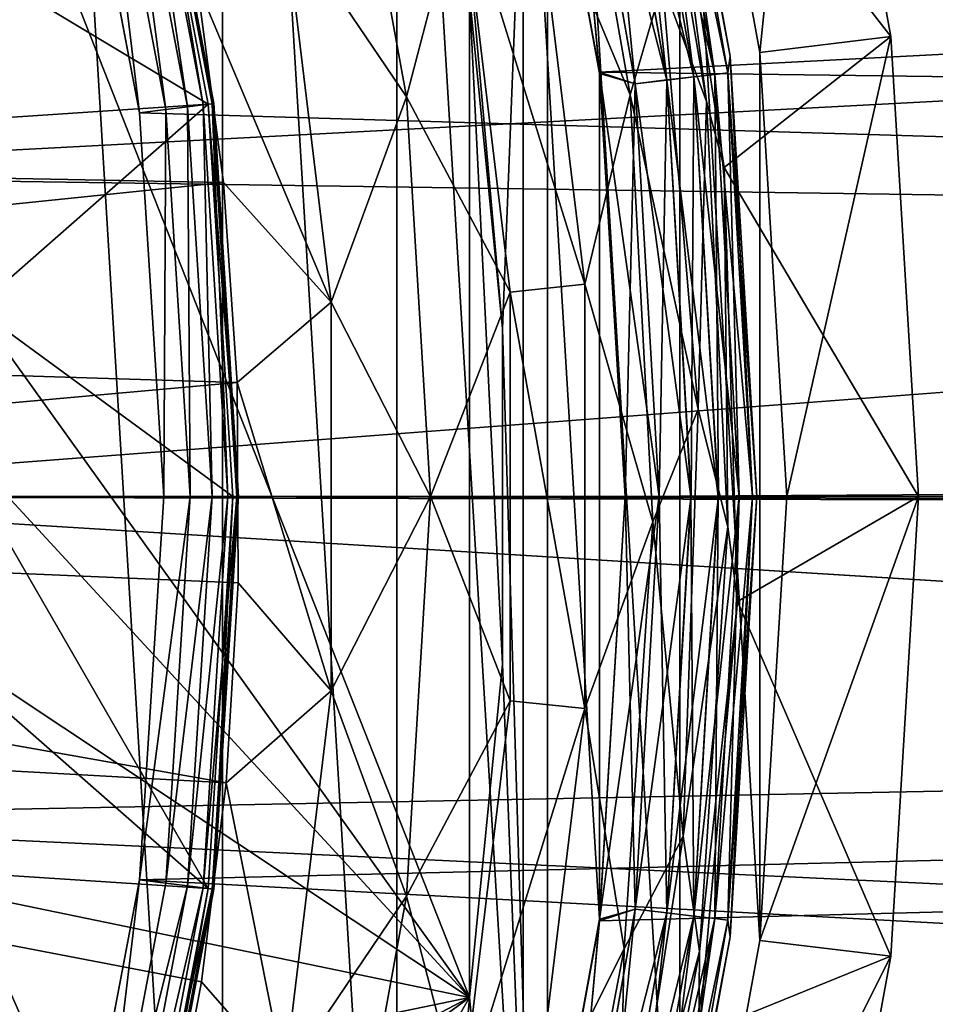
# Model space of a CAD drawing. Header units: millimetres. Extents: x -100 to 100, y -64 to 136.
# Tile 508 of 530: x 11.05 to 14.53, y 66.07 to 69.81. Entities that reach past the tile are written whole.
import ezdxf

# ---------------------------------------------------------------- set-up
doc = ezdxf.new("R2010")
doc.units = ezdxf.units.MM
doc.header["$LTSCALE"] = 159.143519
for name, color, linetype in [('22', 7, 'CONTINUOUS'), ('230', 7, 'CONTINUOUS'), ('255', 7, 'CONTINUOUS'), ('271', 7, 'CONTINUOUS'), ('275', 7, 'CONTINUOUS'), ('280', 7, 'CONTINUOUS'), ('37', 7, 'CONTINUOUS'), ('372', 7, 'CONTINUOUS'), ('373', 7, 'CONTINUOUS'), ('374', 7, 'CONTINUOUS'), ('375', 7, 'CONTINUOUS'), ('377', 7, 'CONTINUOUS'), ('378', 7, 'CONTINUOUS'), ('379', 7, 'CONTINUOUS'), ('381', 7, 'CONTINUOUS'), ('382', 7, 'CONTINUOUS'), ('383', 7, 'CONTINUOUS'), ('384', 7, 'CONTINUOUS'), ('385', 7, 'CONTINUOUS'), ('386', 7, 'CONTINUOUS'), ('397', 7, 'CONTINUOUS'), ('407', 7, 'CONTINUOUS'), ('412', 7, 'CONTINUOUS'), ('416', 7, 'CONTINUOUS'), ('437', 7, 'CONTINUOUS')]:
    doc.layers.add(name, color=color, linetype=linetype)

msp = doc.modelspace()

# ---------------------------------------------------------------- linework, layer by layer
at = {"layer": '22', "color": 7, "linetype": 'CONTINUOUS', "true_color": 0x8c979c}
for points in [[(13.0889, 71.1207, -16.1953), (13.3693, 69.523, -16.1953), (13.0019, 70.4013, -16.4886), (13.0889, 71.1207, -16.1953)], [(13.3693, 69.523, -16.1953), (13.0889, 71.1207, -16.1953), (13.4914, 69.9442, -15.8635), (13.3693, 69.523, -16.1953)], [(13.6589, 69.4975, -15.5048), (13.4914, 69.9442, -15.8635), (13.3891, 71.0889, -15.5048), (13.6589, 69.4975, -15.5048)], [(13.6589, 69.4975, -15.5048), (13.3891, 71.0889, -15.5048), (13.4784, 70.8759, -15.1345), (13.6589, 69.4975, -15.5048)], [(12.2479, 71.0087, -16.9201), (12.5206, 69.5153, -16.9201), (12.0586, 70.1994, -17.043), (12.2479, 71.0087, -16.9201)], [(12.2479, 71.0087, -16.9201), (12.7289, 70.3125, -16.7331), (12.5206, 69.5153, -16.9201), (12.2479, 71.0087, -16.9201)], [(13.7252, 69.2477, -15.1345), (13.6589, 69.4975, -15.5048), (13.4784, 70.8759, -15.1345), (13.7252, 69.2477, -15.1345)], [(13.0019, 70.4013, -16.4886), (13.1973, 68.8044, -16.4886), (12.7289, 70.3125, -16.7331), (13.0019, 70.4013, -16.4886)], [(13.0019, 70.4013, -16.4886), (13.3693, 69.523, -16.1953), (13.1973, 68.8044, -16.4886), (13.0019, 70.4013, -16.4886)], [(12.7289, 70.3125, -16.7331), (12.914, 68.7745, -16.7331), (12.5206, 69.5153, -16.9201), (12.7289, 70.3125, -16.7331)], [(12.7289, 70.3125, -16.7331), (13.1973, 68.8044, -16.4886), (12.914, 68.7745, -16.7331), (12.7289, 70.3125, -16.7331)], [(12.0586, 70.1994, -17.043), (12.2354, 68.7364, -17.043), (11.7268, 69.9436, -17.0976), (12.0586, 70.1994, -17.043)], [(12.0586, 70.1994, -17.043), (12.5206, 69.5153, -16.9201), (12.2354, 68.7364, -17.043), (12.0586, 70.1994, -17.043)], [(11.7268, 69.9436, -17.0976), (12.2354, 68.7364, -17.043), (11.827, 69.1904, -17.0976), (11.7268, 69.9436, -17.0976)], [(13.6268, 68.3306, -15.8635), (13.3693, 69.523, -16.1953), (13.4914, 69.9442, -15.8635), (13.6268, 68.3306, -15.8635)], [(13.6268, 68.3306, -15.8635), (13.4914, 69.9442, -15.8635), (13.6589, 69.4975, -15.5048), (13.6268, 68.3306, -15.8635)], [(12.5206, 69.5153, -16.9201), (12.612, 67.9998, -16.9201), (12.2354, 68.7364, -17.043), (12.5206, 69.5153, -16.9201)], [(12.5206, 69.5153, -16.9201), (12.914, 68.7745, -16.7331), (12.612, 67.9998, -16.9201), (12.5206, 69.5153, -16.9201)], [(13.3693, 69.523, -16.1953), (13.4554, 67.9032, -16.1953), (13.1973, 68.8044, -16.4886), (13.3693, 69.523, -16.1953)], [(13.4554, 67.9032, -16.1953), (13.3693, 69.523, -16.1953), (13.6268, 68.3306, -15.8635), (13.4554, 67.9032, -16.1953)], [(13.7403, 67.8854, -15.5048), (13.6268, 68.3306, -15.8635), (13.6589, 69.4975, -15.5048), (13.7403, 67.8854, -15.5048)], [(13.7403, 67.8854, -15.5048), (13.6589, 69.4975, -15.5048), (13.7252, 69.2477, -15.1345), (13.7403, 67.8854, -15.5048)], [(13.776, 67.6017, -15.1345), (13.7403, 67.8854, -15.5048), (13.7252, 69.2477, -15.1345), (13.776, 67.6017, -15.1345)], [(11.827, 69.1904, -17.0976), (12.2354, 68.7364, -17.043), (11.8789, 68.4324, -17.0976), (11.827, 69.1904, -17.0976)], [(13.1973, 68.8044, -16.4886), (13.1973, 67.1956, -16.4886), (12.914, 68.7745, -16.7331), (13.1973, 68.8044, -16.4886)], [(13.1973, 68.8044, -16.4886), (13.4554, 67.9032, -16.1953), (13.1973, 67.1956, -16.4886), (13.1973, 68.8044, -16.4886)], [(12.914, 68.7745, -16.7331), (12.914, 67.2254, -16.7331), (12.612, 67.9998, -16.9201), (12.914, 68.7745, -16.7331)], [(12.914, 68.7745, -16.7331), (13.1973, 67.1956, -16.4886), (12.914, 67.2254, -16.7331), (12.914, 68.7745, -16.7331)], [(12.2354, 68.7364, -17.043), (12.2354, 67.2629, -17.043), (11.8789, 68.4324, -17.0976), (12.2354, 68.7364, -17.043)], [(12.2354, 68.7364, -17.043), (12.612, 67.9998, -16.9201), (12.2354, 67.2629, -17.043), (12.2354, 68.7364, -17.043)], [(11.8789, 68.4324, -17.0976), (12.2354, 67.2629, -17.043), (11.8822, 67.6725, -17.0976), (11.8789, 68.4324, -17.0976)], [(13.5698, 66.7124, -15.8635), (13.4554, 67.9032, -16.1953), (13.6268, 68.3306, -15.8635), (13.5698, 66.7124, -15.8635)], [(13.5698, 66.7124, -15.8635), (13.6268, 68.3306, -15.8635), (13.7403, 67.8854, -15.5048), (13.5698, 66.7124, -15.8635)], [(12.612, 67.9998, -16.9201), (12.5206, 66.4844, -16.9201), (12.2354, 67.2629, -17.043), (12.612, 67.9998, -16.9201)], [(12.612, 67.9998, -16.9201), (12.914, 67.2254, -16.7331), (12.5206, 66.4844, -16.9201), (12.612, 67.9998, -16.9201)], [(13.4554, 67.9032, -16.1953), (13.346, 66.2848, -16.1953), (13.1973, 67.1956, -16.4886), (13.4554, 67.9032, -16.1953)], [(13.346, 66.2848, -16.1953), (13.4554, 67.9032, -16.1953), (13.5698, 66.7124, -15.8635), (13.346, 66.2848, -16.1953)], [(13.6321, 66.2749, -15.5048), (13.5698, 66.7124, -15.8635), (13.7403, 67.8854, -15.5048), (13.6321, 66.2749, -15.5048)], [(13.6321, 66.2749, -15.5048), (13.7403, 67.8854, -15.5048), (13.776, 67.6017, -15.1345), (13.6321, 66.2749, -15.5048)], [(11.8822, 67.6725, -17.0976), (12.2354, 67.2629, -17.043), (11.8371, 66.914, -17.0976), (11.8822, 67.6725, -17.0976)], [(13.6302, 65.9613, -15.1345), (13.6321, 66.2749, -15.5048), (13.776, 67.6017, -15.1345), (13.6302, 65.9613, -15.1345)], [(12.2354, 67.2629, -17.043), (12.0585, 65.8, -17.043), (11.8371, 66.914, -17.0976), (12.2354, 67.2629, -17.043)], [(12.2354, 67.2629, -17.043), (12.5206, 66.4844, -16.9201), (12.0585, 65.8, -17.043), (12.2354, 67.2629, -17.043)], [(12.914, 67.2254, -16.7331), (12.7289, 65.6875, -16.7331), (12.5206, 66.4844, -16.9201), (12.914, 67.2254, -16.7331)], [(12.914, 67.2254, -16.7331), (13.1973, 67.1956, -16.4886), (12.7289, 65.6875, -16.7331), (12.914, 67.2254, -16.7331)], [(13.1973, 67.1956, -16.4886), (13.0019, 65.5987, -16.4886), (12.7289, 65.6875, -16.7331), (13.1973, 67.1956, -16.4886)], [(13.1973, 67.1956, -16.4886), (13.346, 66.2848, -16.1953), (13.0019, 65.5987, -16.4886), (13.1973, 67.1956, -16.4886)], [(11.8371, 66.914, -17.0976), (12.0585, 65.8, -17.043), (11.7435, 66.16, -17.0976), (11.8371, 66.914, -17.0976)], [(13.3214, 65.1124, -15.8635), (13.346, 66.2848, -16.1953), (13.5698, 66.7124, -15.8635), (13.3214, 65.1124, -15.8635)], [(13.3214, 65.1124, -15.8635), (13.5698, 66.7124, -15.8635), (13.6321, 66.2749, -15.5048), (13.3214, 65.1124, -15.8635)], [(12.5206, 66.4844, -16.9201), (12.2478, 64.9909, -16.9201), (12.0585, 65.8, -17.043), (12.5206, 66.4844, -16.9201)], [(12.5206, 66.4844, -16.9201), (12.7289, 65.6875, -16.7331), (12.2478, 64.9909, -16.9201), (12.5206, 66.4844, -16.9201)], [(13.346, 66.2848, -16.1953), (13.0426, 64.6913, -16.1953), (13.0019, 65.5987, -16.4886), (13.346, 66.2848, -16.1953)], [(13.0426, 64.6913, -16.1953), (13.346, 66.2848, -16.1953), (13.3214, 65.1124, -15.8635), (13.0426, 64.6913, -16.1953)], [(13.3357, 64.6882, -15.5048), (13.3214, 65.1124, -15.8635), (13.6321, 66.2749, -15.5048), (13.3357, 64.6882, -15.5048)], [(13.3357, 64.6882, -15.5048), (13.6321, 66.2749, -15.5048), (13.6302, 65.9613, -15.1345), (13.3357, 64.6882, -15.5048)], [(11.7435, 66.16, -17.0976), (12.0585, 65.8, -17.043), (11.6019, 65.4135, -17.0976), (11.7435, 66.16, -17.0976)]]:
    msp.add_3dface(points, dxfattribs=at)
at = {"layer": '230', "color": 7, "linetype": 'CONTINUOUS', "true_color": 0x8c979c}
for points in [[(14.3577, 69.7436, 24.8415), (13.4784, 70.8759, -15.1345), (14.043, 71.4608, 24.8415), (14.3577, 69.7436, 24.8415)], [(13.7252, 69.2477, -15.1345), (13.4784, 70.8759, -15.1345), (14.3577, 69.7436, 24.8415), (13.7252, 69.2477, -15.1345)], [(14.4632, 68, 24.8415), (13.7252, 69.2477, -15.1345), (14.3577, 69.7436, 24.8415), (14.4632, 68, 24.8415)], [(13.776, 67.6017, -15.1345), (13.7252, 69.2477, -15.1345), (14.4632, 68, 24.8415), (13.776, 67.6017, -15.1345)], [(14.3577, 66.2564, 24.8415), (13.776, 67.6017, -15.1345), (14.4632, 68, 24.8415), (14.3577, 66.2564, 24.8415)], [(13.6302, 65.9613, -15.1345), (13.776, 67.6017, -15.1345), (14.3577, 66.2564, 24.8415), (13.6302, 65.9613, -15.1345)], [(14.043, 64.5392, 24.8415), (13.6302, 65.9613, -15.1345), (14.3577, 66.2564, 24.8415), (14.043, 64.5392, 24.8415)]]:
    msp.add_3dface(points, dxfattribs=at)
at = {"layer": '255', "linetype": 'CONTINUOUS'}
for points in [[(13.0557, 72.9518, 25.7), (12.3639, 74.4889, 25.7), (12.8843, 68.6355, 25.7), (13.0557, 72.9518, 25.7)], [(12.8843, 68.6355, 25.7), (12.3639, 74.4889, 25.7), (12.7593, 69.9003, 25.7), (12.8843, 68.6355, 25.7)], [(13.0557, 63.0482, 25.7), (13.0557, 72.9518, 25.7), (12.8843, 68.6355, 25.7), (13.0557, 63.0482, 25.7)], [(13.5576, 71.3413, 25.7), (13.0557, 72.9518, 25.7), (13.5576, 64.6587, 25.7), (13.5576, 71.3413, 25.7)], [(13.5576, 64.6587, 25.7), (13.0557, 72.9518, 25.7), (13.0557, 63.0482, 25.7), (13.5576, 64.6587, 25.7)], [(13.8614, 69.6833, 25.7), (13.5576, 71.3413, 25.7), (13.8614, 66.3167, 25.7), (13.8614, 69.6833, 25.7)], [(13.8614, 66.3167, 25.7), (13.5576, 71.3413, 25.7), (13.5576, 64.6587, 25.7), (13.8614, 66.3167, 25.7)], [(13.9633, 68, 25.7), (13.8614, 69.6833, 25.7), (13.8614, 66.3167, 25.7), (13.9633, 68, 25.7)], [(12.8843, 67.3645, 25.7), (13.0557, 63.0482, 25.7), (12.8843, 68.6355, 25.7), (12.8843, 67.3645, 25.7)], [(12.7593, 66.0997, 25.7), (13.0557, 63.0482, 25.7), (12.8843, 67.3645, 25.7), (12.7593, 66.0997, 25.7)], [(8.0253, 57.9003, 25.7), (12.3639, 61.5111, 25.7), (12.7593, 66.0997, 25.7), (8.0253, 57.9003, 25.7)], [(12.3639, 61.5111, 25.7), (13.0557, 63.0482, 25.7), (12.7593, 66.0997, 25.7), (12.3639, 61.5111, 25.7)]]:
    msp.add_3dface(points, dxfattribs=at)
at = {"layer": '271', "linetype": 'CONTINUOUS'}
for points in [[(14.043, 71.4608, 24.8415), (13.5576, 71.3413, 25.7), (13.8614, 69.6833, 25.7), (14.043, 71.4608, 24.8415)], [(14.3577, 69.7436, 24.8415), (14.043, 71.4608, 24.8415), (13.8614, 69.6833, 25.7), (14.3577, 69.7436, 24.8415)], [(14.3577, 69.7436, 24.8415), (13.8614, 69.6833, 25.7), (13.9633, 68, 25.7), (14.3577, 69.7436, 24.8415)], [(14.4632, 68, 24.8415), (14.3577, 69.7436, 24.8415), (13.9633, 68, 25.7), (14.4632, 68, 24.8415)], [(14.3577, 66.2564, 24.8415), (14.4632, 68, 24.8415), (13.8614, 66.3167, 25.7), (14.3577, 66.2564, 24.8415)], [(14.4632, 68, 24.8415), (13.9633, 68, 25.7), (13.8614, 66.3167, 25.7), (14.4632, 68, 24.8415)], [(14.3577, 66.2564, 24.8415), (13.8614, 66.3167, 25.7), (13.5576, 64.6587, 25.7), (14.3577, 66.2564, 24.8415)], [(14.043, 64.5392, 24.8415), (14.3577, 66.2564, 24.8415), (13.5576, 64.6587, 25.7), (14.043, 64.5392, 24.8415)]]:
    msp.add_3dface(points, dxfattribs=at)
at = {"layer": '275', "color": 7, "linetype": 'CONTINUOUS', "true_color": 0xffe664}
for points in [[(8.0253, 78.0997, 28.2), (12.7593, 66.0997, 28.2), (12.7593, 69.9003, 28.2), (8.0253, 78.0997, 28.2)], [(12.7593, 66.0997, 28.2), (8.0253, 78.0997, 28.2), (9.5626, 70.5624, 28.2), (12.7593, 66.0997, 28.2)], [(9.8153, 69.2923, 28.2), (12.7593, 66.0997, 28.2), (9.5626, 70.5624, 28.2), (9.8153, 69.2923, 28.2)], [(12.7593, 69.9003, 28.2), (12.7593, 66.0997, 28.2), (12.8843, 67.3645, 28.2), (12.7593, 69.9003, 28.2)], [(12.8843, 68.6355, 28.2), (12.7593, 69.9003, 28.2), (12.8843, 67.3645, 28.2), (12.8843, 68.6355, 28.2)], [(9.9, 68, 28.2), (12.7593, 66.0997, 28.2), (9.8153, 69.2923, 28.2), (9.9, 68, 28.2)], [(9.8153, 66.7077, 28.2), (12.7593, 66.0997, 28.2), (9.9, 68, 28.2), (9.8153, 66.7077, 28.2)], [(9.5626, 65.4376, 28.2), (12.7593, 66.0997, 28.2), (9.8153, 66.7077, 28.2), (9.5626, 65.4376, 28.2)], [(8.0253, 57.9003, 28.2), (12.7593, 66.0997, 28.2), (8.5737, 63.05, 28.2), (8.0253, 57.9003, 28.2)], [(8.5737, 63.05, 28.2), (12.7593, 66.0997, 28.2), (9.1464, 64.2113, 28.2), (8.5737, 63.05, 28.2)], [(9.1464, 64.2113, 28.2), (12.7593, 66.0997, 28.2), (9.5626, 65.4376, 28.2), (9.1464, 64.2113, 28.2)]]:
    msp.add_3dface(points, dxfattribs=at)
at = {"layer": '280', "color": 7, "linetype": 'CONTINUOUS', "true_color": 0xffe664}
for points in [[(8.0253, 57.9003, 25.7), (12.7593, 66.0997, 25.7), (8.0253, 57.9003, 28.2), (8.0253, 57.9003, 25.7)], [(12.7593, 66.0997, 25.7), (12.7593, 66.0997, 28.2), (8.0253, 57.9003, 28.2), (12.7593, 66.0997, 25.7)]]:
    msp.add_3dface(points, dxfattribs=at)
at = {"layer": '37', "color": 7, "linetype": 'CONTINUOUS', "true_color": 0x8c979c}
for points in [[(11.5786, 70.6889, -17.0976), (11.7268, 69.9436, -17.0976), (6.1832, 69.2991, -17.3895), (11.5786, 70.6889, -17.0976)], [(6.1938, 69.9555, -17.3802), (11.5786, 70.6889, -17.0976), (6.1832, 69.2991, -17.3895), (6.1938, 69.9555, -17.3802)], [(11.7268, 69.9436, -17.0976), (11.827, 69.1904, -17.0976), (6.1832, 69.2991, -17.3895), (11.7268, 69.9436, -17.0976)], [(6.1832, 69.2991, -17.3895), (11.827, 69.1904, -17.0976), (6.1764, 68.6086, -17.3954), (6.1832, 69.2991, -17.3895)], [(11.827, 69.1904, -17.0976), (11.8789, 68.4324, -17.0976), (6.1764, 68.6086, -17.3954), (11.827, 69.1904, -17.0976)], [(6.1764, 68.6086, -17.3954), (11.8789, 68.4324, -17.0976), (6.1744, 67.9176, -17.397), (6.1764, 68.6086, -17.3954)], [(11.8789, 68.4324, -17.0976), (11.8822, 67.6725, -17.0976), (6.1744, 67.9176, -17.397), (11.8789, 68.4324, -17.0976)], [(11.8822, 67.6725, -17.0976), (11.8371, 66.914, -17.0976), (6.1744, 67.9176, -17.397), (11.8822, 67.6725, -17.0976)], [(6.1744, 67.9176, -17.397), (11.8371, 66.914, -17.0976), (6.1775, 67.2277, -17.3943), (6.1744, 67.9176, -17.397)], [(11.8371, 66.914, -17.0976), (11.7435, 66.16, -17.0976), (6.1775, 67.2277, -17.3943), (11.8371, 66.914, -17.0976)], [(11.7435, 66.16, -17.0976), (11.6019, 65.4135, -17.0976), (6.1775, 67.2277, -17.3943), (11.7435, 66.16, -17.0976)], [(6.1775, 67.2277, -17.3943), (11.6019, 65.4135, -17.0976), (6.1855, 66.5378, -17.3875), (6.1775, 67.2277, -17.3943)], [(11.6019, 65.4135, -17.0976), (11.413, 64.6775, -17.0976), (6.1855, 66.5378, -17.3875), (11.6019, 65.4135, -17.0976)], [(6.1855, 66.5378, -17.3875), (11.413, 64.6775, -17.0976), (6.1937, 66.0493, -17.3803), (6.1855, 66.5378, -17.3875)]]:
    msp.add_3dface(points, dxfattribs=at)
at = {"layer": '372', "color": 7, "linetype": 'CONTINUOUS', "true_color": 0x323232}
for points in [[(11.4896, 70.95, 43.0994), (11.7688, 69.4867, 43.0994), (10.7, 70.1284, 40.0509), (11.4896, 70.95, 43.0994)], [(10.7, 70.1284, 40.0509), (11.7688, 69.4867, 43.0994), (10.8163, 69.424, 40.0509), (10.7, 70.1284, 40.0509)], [(10.8163, 69.424, 40.0509), (11.7688, 69.4867, 43.0994), (10.8863, 68.7135, 40.0509), (10.8163, 69.424, 40.0509)], [(11.7688, 69.4867, 43.0994), (11.8623, 68, 43.0994), (10.8863, 68.7135, 40.0509), (11.7688, 69.4867, 43.0994)], [(10.8863, 68.7135, 40.0509), (11.8623, 68, 43.0994), (10.9096, 68, 40.0509), (10.8863, 68.7135, 40.0509)]]:
    msp.add_3dface(points, dxfattribs=at)
at = {"layer": '373', "color": 7, "linetype": 'CONTINUOUS', "true_color": 0x323232}
for points in [[(11.5085, 69.4539, 43.7), (11.2355, 70.8849, 43.7), (11.2356, 70.8848, 44.7), (11.5085, 69.4539, 43.7)], [(11.5085, 69.4539, 44.7), (11.5085, 69.4539, 43.7), (11.2356, 70.8848, 44.7), (11.5085, 69.4539, 44.7)], [(11.6, 68, 43.7), (11.5085, 69.4539, 43.7), (11.6, 68, 44.7), (11.6, 68, 43.7)], [(11.6, 68, 44.7), (11.5085, 69.4539, 43.7), (11.5085, 69.4539, 44.7), (11.6, 68, 44.7)]]:
    msp.add_3dface(points, dxfattribs=at)
at = {"layer": '374', "color": 7, "linetype": 'CONTINUOUS', "true_color": 0x323232}
for points in [[(13.4475, 71.3145, 47.2), (13.749, 69.6694, 47.2), (13.4475, 71.3145, 46.2), (13.4475, 71.3145, 47.2)], [(13.4475, 71.3145, 46.2), (13.749, 69.6694, 47.2), (13.749, 69.6694, 46.2), (13.4475, 71.3145, 46.2)], [(13.749, 69.6694, 47.2), (13.85, 68, 47.2), (13.749, 69.6694, 46.2), (13.749, 69.6694, 47.2)], [(13.749, 69.6694, 46.2), (13.85, 68, 47.2), (13.85, 68, 46.2), (13.749, 69.6694, 46.2)]]:
    msp.add_3dface(points, dxfattribs=at)
at = {"layer": '375', "color": 7, "linetype": 'CONTINUOUS', "true_color": 0x323232}
for points in [[(11.823, 74.2, 47.7), (10.9891, 75.5804, 47.7), (11.823, 61.8, 47.7), (11.823, 74.2, 47.7)], [(11.823, 61.8, 47.7), (10.9891, 75.5804, 47.7), (10.9891, 60.4196, 47.7), (11.823, 61.8, 47.7)], [(12.4842, 72.7294, 47.7), (11.823, 74.2, 47.7), (12.4842, 63.2706, 47.7), (12.4842, 72.7294, 47.7)], [(12.4842, 63.2706, 47.7), (11.823, 74.2, 47.7), (11.823, 61.8, 47.7), (12.4842, 63.2706, 47.7)], [(12.9634, 71.1896, 47.7), (12.4842, 72.7294, 47.7), (12.9634, 64.8104, 47.7), (12.9634, 71.1896, 47.7)], [(12.9634, 64.8104, 47.7), (12.4842, 72.7294, 47.7), (12.4842, 63.2706, 47.7), (12.9634, 64.8104, 47.7)], [(13.2534, 69.6032, 47.7), (12.9634, 71.1896, 47.7), (13.2534, 66.3968, 47.7), (13.2534, 69.6032, 47.7)], [(13.2534, 66.3968, 47.7), (12.9634, 71.1896, 47.7), (12.9634, 64.8104, 47.7), (13.2534, 66.3968, 47.7)], [(13.35, 68, 47.7), (13.2534, 69.6032, 47.7), (13.2534, 66.3968, 47.7), (13.35, 68, 47.7)]]:
    msp.add_3dface(points, dxfattribs=at)
at = {"layer": '377', "color": 7, "linetype": 'CONTINUOUS', "true_color": 0x323232}
for points in [[(10.9096, 68, 40.0509), (11.7688, 66.5133, 43.0994), (10.8863, 67.2865, 40.0509), (10.9096, 68, 40.0509)], [(10.9096, 68, 40.0509), (11.8623, 68, 43.0994), (11.7688, 66.5133, 43.0994), (10.9096, 68, 40.0509)], [(10.8863, 67.2865, 40.0509), (11.7688, 66.5133, 43.0994), (10.8163, 66.576, 40.0509), (10.8863, 67.2865, 40.0509)], [(10.8163, 66.576, 40.0509), (11.4896, 65.05, 43.0994), (10.7, 65.8716, 40.0509), (10.8163, 66.576, 40.0509)], [(11.7688, 66.5133, 43.0994), (11.4896, 65.05, 43.0994), (10.8163, 66.576, 40.0509), (11.7688, 66.5133, 43.0994)]]:
    msp.add_3dface(points, dxfattribs=at)
at = {"layer": '378', "color": 7, "linetype": 'CONTINUOUS', "true_color": 0x323232}
for points in [[(11.6, 68, 43.7), (11.6, 68, 44.7), (11.5085, 66.5461, 44.7), (11.6, 68, 43.7)], [(11.5085, 66.5461, 43.7), (11.6, 68, 43.7), (11.5085, 66.5461, 44.7), (11.5085, 66.5461, 43.7)], [(11.2355, 65.1151, 43.7), (11.5085, 66.5461, 43.7), (11.2356, 65.1152, 44.7), (11.2355, 65.1151, 43.7)], [(11.2356, 65.1152, 44.7), (11.5085, 66.5461, 43.7), (11.5085, 66.5461, 44.7), (11.2356, 65.1152, 44.7)]]:
    msp.add_3dface(points, dxfattribs=at)
at = {"layer": '379', "color": 7, "linetype": 'CONTINUOUS', "true_color": 0x323232}
for points in [[(13.85, 68, 46.2), (13.85, 68, 47.2), (13.749, 66.3306, 47.2), (13.85, 68, 46.2)], [(13.85, 68, 46.2), (13.749, 66.3306, 47.2), (13.749, 66.3306, 46.2), (13.85, 68, 46.2)], [(13.749, 66.3306, 47.2), (13.4475, 64.6855, 47.2), (13.749, 66.3306, 46.2), (13.749, 66.3306, 47.2)], [(13.749, 66.3306, 46.2), (13.4475, 64.6855, 47.2), (13.4475, 64.6855, 46.2), (13.749, 66.3306, 46.2)]]:
    msp.add_3dface(points, dxfattribs=at)
at = {"layer": '381', "color": 7, "linetype": 'CONTINUOUS', "true_color": 0x323232}
for points in [[(13.749, 69.6694, 47.2), (13.4475, 71.3145, 47.2), (13.4602, 71.1901, 47.3289), (13.749, 69.6694, 47.2)], [(12.9634, 71.1896, 47.7), (13.2534, 69.6032, 47.7), (13.1161, 71.1086, 47.683), (12.9634, 71.1896, 47.7)], [(13.4117, 71.1786, 47.4497), (13.69, 69.6001, 47.4497), (13.4602, 71.1901, 47.3289), (13.4117, 71.1786, 47.4497)], [(13.749, 69.6694, 47.2), (13.4602, 71.1901, 47.3289), (13.7396, 69.6059, 47.3289), (13.749, 69.6694, 47.2)], [(13.4602, 71.1901, 47.3289), (13.69, 69.6001, 47.4497), (13.7396, 69.6059, 47.3289), (13.4602, 71.1901, 47.3289)], [(13.2335, 71.1364, 47.6329), (13.5082, 69.5789, 47.6329), (13.3344, 71.1603, 47.5534), (13.2335, 71.1364, 47.6329)], [(13.3344, 71.1603, 47.5534), (13.6111, 69.5909, 47.5534), (13.4117, 71.1786, 47.4497), (13.3344, 71.1603, 47.5534)], [(13.3344, 71.1603, 47.5534), (13.5082, 69.5789, 47.6329), (13.6111, 69.5909, 47.5534), (13.3344, 71.1603, 47.5534)], [(13.4117, 71.1786, 47.4497), (13.6111, 69.5909, 47.5534), (13.69, 69.6001, 47.4497), (13.4117, 71.1786, 47.4497)], [(13.1161, 71.1086, 47.683), (13.3883, 69.5649, 47.683), (13.2335, 71.1364, 47.6329), (13.1161, 71.1086, 47.683)], [(13.2335, 71.1364, 47.6329), (13.3883, 69.5649, 47.683), (13.5082, 69.5789, 47.6329), (13.2335, 71.1364, 47.6329)], [(13.1161, 71.1086, 47.683), (13.2534, 69.6032, 47.7), (13.3883, 69.5649, 47.683), (13.1161, 71.1086, 47.683)], [(13.749, 69.6694, 47.2), (13.7396, 69.6059, 47.3289), (13.8331, 68, 47.3289), (13.749, 69.6694, 47.2)], [(13.85, 68, 47.2), (13.749, 69.6694, 47.2), (13.8331, 68, 47.3289), (13.85, 68, 47.2)], [(13.2534, 69.6032, 47.7), (13.35, 68, 47.7), (13.3883, 69.5649, 47.683), (13.2534, 69.6032, 47.7)], [(13.5082, 69.5789, 47.6329), (13.6001, 68, 47.6329), (13.6111, 69.5909, 47.5534), (13.5082, 69.5789, 47.6329)], [(13.6111, 69.5909, 47.5534), (13.6001, 68, 47.6329), (13.7037, 68, 47.5534), (13.6111, 69.5909, 47.5534)], [(13.6111, 69.5909, 47.5534), (13.7037, 68, 47.5534), (13.69, 69.6001, 47.4497), (13.6111, 69.5909, 47.5534)], [(13.69, 69.6001, 47.4497), (13.7832, 68, 47.4497), (13.7396, 69.6059, 47.3289), (13.69, 69.6001, 47.4497)], [(13.69, 69.6001, 47.4497), (13.7037, 68, 47.5534), (13.7832, 68, 47.4497), (13.69, 69.6001, 47.4497)], [(13.7396, 69.6059, 47.3289), (13.7832, 68, 47.4497), (13.8331, 68, 47.3289), (13.7396, 69.6059, 47.3289)], [(13.3883, 69.5649, 47.683), (13.35, 68, 47.7), (13.4794, 68, 47.683), (13.3883, 69.5649, 47.683)], [(13.3883, 69.5649, 47.683), (13.4794, 68, 47.683), (13.5082, 69.5789, 47.6329), (13.3883, 69.5649, 47.683)], [(13.5082, 69.5789, 47.6329), (13.4794, 68, 47.683), (13.6001, 68, 47.6329), (13.5082, 69.5789, 47.6329)]]:
    msp.add_3dface(points, dxfattribs=at)
at = {"layer": '382', "color": 7, "linetype": 'CONTINUOUS', "true_color": 0x323232}
for points in [[(13.35, 68, 47.7), (13.2534, 66.3968, 47.7), (13.4794, 68, 47.683), (13.35, 68, 47.7)], [(13.4794, 68, 47.683), (13.2534, 66.3968, 47.7), (13.3883, 66.4351, 47.683), (13.4794, 68, 47.683)], [(13.6001, 68, 47.6329), (13.4794, 68, 47.683), (13.3883, 66.4351, 47.683), (13.6001, 68, 47.6329)], [(13.6001, 68, 47.6329), (13.3883, 66.4351, 47.683), (13.5082, 66.4211, 47.6329), (13.6001, 68, 47.6329)], [(13.7037, 68, 47.5534), (13.6001, 68, 47.6329), (13.5082, 66.4211, 47.6329), (13.7037, 68, 47.5534)], [(13.7037, 68, 47.5534), (13.5082, 66.4211, 47.6329), (13.6111, 66.4091, 47.5534), (13.7037, 68, 47.5534)], [(13.7832, 68, 47.4497), (13.7037, 68, 47.5534), (13.6111, 66.4091, 47.5534), (13.7832, 68, 47.4497)], [(13.7832, 68, 47.4497), (13.6111, 66.4091, 47.5534), (13.69, 66.3999, 47.4497), (13.7832, 68, 47.4497)], [(13.8331, 68, 47.3289), (13.7832, 68, 47.4497), (13.69, 66.3999, 47.4497), (13.8331, 68, 47.3289)], [(13.8331, 68, 47.3289), (13.69, 66.3999, 47.4497), (13.7396, 66.3941, 47.3289), (13.8331, 68, 47.3289)], [(13.749, 66.3306, 47.2), (13.85, 68, 47.2), (13.7396, 66.3941, 47.3289), (13.749, 66.3306, 47.2)], [(13.85, 68, 47.2), (13.8331, 68, 47.3289), (13.7396, 66.3941, 47.3289), (13.85, 68, 47.2)], [(13.3883, 66.4351, 47.683), (13.2534, 66.3968, 47.7), (13.1161, 64.8914, 47.683), (13.3883, 66.4351, 47.683)], [(13.3883, 66.4351, 47.683), (13.1161, 64.8914, 47.683), (13.5082, 66.4211, 47.6329), (13.3883, 66.4351, 47.683)], [(13.5082, 66.4211, 47.6329), (13.1161, 64.8914, 47.683), (13.2335, 64.8636, 47.6329), (13.5082, 66.4211, 47.6329)], [(13.5082, 66.4211, 47.6329), (13.2335, 64.8636, 47.6329), (13.6111, 66.4091, 47.5534), (13.5082, 66.4211, 47.6329)], [(13.2534, 66.3968, 47.7), (12.9634, 64.8104, 47.7), (13.1161, 64.8914, 47.683), (13.2534, 66.3968, 47.7)], [(13.6111, 66.4091, 47.5534), (13.2335, 64.8636, 47.6329), (13.3344, 64.8397, 47.5534), (13.6111, 66.4091, 47.5534)], [(13.6111, 66.4091, 47.5534), (13.3344, 64.8397, 47.5534), (13.69, 66.3999, 47.4497), (13.6111, 66.4091, 47.5534)], [(13.69, 66.3999, 47.4497), (13.3344, 64.8397, 47.5534), (13.4117, 64.8214, 47.4497), (13.69, 66.3999, 47.4497)], [(13.69, 66.3999, 47.4497), (13.4117, 64.8214, 47.4497), (13.7396, 66.3941, 47.3289), (13.69, 66.3999, 47.4497)], [(13.7396, 66.3941, 47.3289), (13.4117, 64.8214, 47.4497), (13.4602, 64.8099, 47.3289), (13.7396, 66.3941, 47.3289)], [(13.749, 66.3306, 47.2), (13.7396, 66.3941, 47.3289), (13.4602, 64.8099, 47.3289), (13.749, 66.3306, 47.2)], [(13.4475, 64.6855, 47.2), (13.749, 66.3306, 47.2), (13.4602, 64.8099, 47.3289), (13.4475, 64.6855, 47.2)]]:
    msp.add_3dface(points, dxfattribs=at)
at = {"layer": '383', "color": 7, "linetype": 'CONTINUOUS', "true_color": 0x323232}
for points in [[(13.4475, 71.3145, 46.2), (13.749, 69.6694, 46.2), (13.4601, 71.1901, 46.0706), (13.4475, 71.3145, 46.2)], [(13.2527, 69.6092, 45.7), (12.9621, 71.1948, 45.7), (13.1156, 71.1084, 45.7169), (13.2527, 69.6092, 45.7)], [(13.4601, 71.1901, 46.0706), (13.7394, 69.6059, 46.0706), (13.4114, 71.1786, 45.9499), (13.4601, 71.1901, 46.0706)], [(13.4601, 71.1901, 46.0706), (13.749, 69.6694, 46.2), (13.7394, 69.6059, 46.0706), (13.4601, 71.1901, 46.0706)], [(13.334, 71.1602, 45.8463), (13.6107, 69.5909, 45.8463), (13.2331, 71.1363, 45.7668), (13.334, 71.1602, 45.8463)], [(13.4114, 71.1786, 45.9499), (13.6898, 69.6001, 45.9499), (13.334, 71.1602, 45.8463), (13.4114, 71.1786, 45.9499)], [(13.334, 71.1602, 45.8463), (13.6898, 69.6001, 45.9499), (13.6107, 69.5909, 45.8463), (13.334, 71.1602, 45.8463)], [(13.4114, 71.1786, 45.9499), (13.7394, 69.6059, 46.0706), (13.6898, 69.6001, 45.9499), (13.4114, 71.1786, 45.9499)], [(13.1156, 71.1084, 45.7169), (13.2331, 71.1363, 45.7668), (13.5077, 69.5788, 45.7668), (13.1156, 71.1084, 45.7169)], [(13.2331, 71.1363, 45.7668), (13.6107, 69.5909, 45.8463), (13.5077, 69.5788, 45.7668), (13.2331, 71.1363, 45.7668)], [(13.3878, 69.5648, 45.7169), (13.2527, 69.6092, 45.7), (13.1156, 71.1084, 45.7169), (13.3878, 69.5648, 45.7169)], [(13.3878, 69.5648, 45.7169), (13.1156, 71.1084, 45.7169), (13.5077, 69.5788, 45.7668), (13.3878, 69.5648, 45.7169)], [(13.749, 69.6694, 46.2), (13.85, 68, 46.2), (13.7394, 69.6059, 46.0706), (13.749, 69.6694, 46.2)], [(13.35, 68, 45.7), (13.2527, 69.6092, 45.7), (13.4789, 68, 45.7169), (13.35, 68, 45.7)], [(13.4789, 68, 45.7169), (13.2527, 69.6092, 45.7), (13.3878, 69.5648, 45.7169), (13.4789, 68, 45.7169)], [(13.6107, 69.5909, 45.8463), (13.7034, 68, 45.8463), (13.5077, 69.5788, 45.7668), (13.6107, 69.5909, 45.8463)], [(13.6898, 69.6001, 45.9499), (13.7829, 68, 45.9499), (13.6107, 69.5909, 45.8463), (13.6898, 69.6001, 45.9499)], [(13.7829, 68, 45.9499), (13.7034, 68, 45.8463), (13.6107, 69.5909, 45.8463), (13.7829, 68, 45.9499)], [(13.7394, 69.6059, 46.0706), (13.833, 68, 46.0706), (13.6898, 69.6001, 45.9499), (13.7394, 69.6059, 46.0706)], [(13.833, 68, 46.0706), (13.7829, 68, 45.9499), (13.6898, 69.6001, 45.9499), (13.833, 68, 46.0706)], [(13.7394, 69.6059, 46.0706), (13.85, 68, 46.2), (13.833, 68, 46.0706), (13.7394, 69.6059, 46.0706)], [(13.5997, 68, 45.7668), (13.3878, 69.5648, 45.7169), (13.5077, 69.5788, 45.7668), (13.5997, 68, 45.7668)], [(13.4789, 68, 45.7169), (13.3878, 69.5648, 45.7169), (13.5997, 68, 45.7668), (13.4789, 68, 45.7169)], [(13.7034, 68, 45.8463), (13.5997, 68, 45.7668), (13.5077, 69.5788, 45.7668), (13.7034, 68, 45.8463)]]:
    msp.add_3dface(points, dxfattribs=at)
at = {"layer": '384', "color": 7, "linetype": 'CONTINUOUS', "true_color": 0x323232}
for points in [[(13.2527, 66.3908, 45.7), (13.35, 68, 45.7), (13.3878, 66.4352, 45.7169), (13.2527, 66.3908, 45.7)], [(13.35, 68, 45.7), (13.4789, 68, 45.7169), (13.3878, 66.4352, 45.7169), (13.35, 68, 45.7)], [(13.3878, 66.4352, 45.7169), (13.4789, 68, 45.7169), (13.5077, 66.4212, 45.7668), (13.3878, 66.4352, 45.7169)], [(13.4789, 68, 45.7169), (13.5997, 68, 45.7668), (13.5077, 66.4212, 45.7668), (13.4789, 68, 45.7169)], [(13.5997, 68, 45.7668), (13.6107, 66.4091, 45.8463), (13.5077, 66.4212, 45.7668), (13.5997, 68, 45.7668)], [(13.5997, 68, 45.7668), (13.7034, 68, 45.8463), (13.6107, 66.4091, 45.8463), (13.5997, 68, 45.7668)], [(13.7034, 68, 45.8463), (13.6898, 66.3999, 45.9499), (13.6107, 66.4091, 45.8463), (13.7034, 68, 45.8463)], [(13.7034, 68, 45.8463), (13.7829, 68, 45.9499), (13.6898, 66.3999, 45.9499), (13.7034, 68, 45.8463)], [(13.7829, 68, 45.9499), (13.7394, 66.3941, 46.0706), (13.6898, 66.3999, 45.9499), (13.7829, 68, 45.9499)], [(13.833, 68, 46.0706), (13.749, 66.3306, 46.2), (13.7394, 66.3941, 46.0706), (13.833, 68, 46.0706)], [(13.7829, 68, 45.9499), (13.833, 68, 46.0706), (13.7394, 66.3941, 46.0706), (13.7829, 68, 45.9499)], [(13.85, 68, 46.2), (13.749, 66.3306, 46.2), (13.833, 68, 46.0706), (13.85, 68, 46.2)], [(13.1156, 64.8916, 45.7169), (13.2527, 66.3908, 45.7), (13.3878, 66.4352, 45.7169), (13.1156, 64.8916, 45.7169)], [(13.1156, 64.8916, 45.7169), (13.3878, 66.4352, 45.7169), (13.2331, 64.8637, 45.7668), (13.1156, 64.8916, 45.7169)], [(13.3878, 66.4352, 45.7169), (13.5077, 66.4212, 45.7668), (13.2331, 64.8637, 45.7668), (13.3878, 66.4352, 45.7169)], [(13.5077, 66.4212, 45.7668), (13.334, 64.8398, 45.8463), (13.2331, 64.8637, 45.7668), (13.5077, 66.4212, 45.7668)], [(13.6107, 66.4091, 45.8463), (13.334, 64.8398, 45.8463), (13.5077, 66.4212, 45.7668), (13.6107, 66.4091, 45.8463)], [(12.9621, 64.8052, 45.7), (13.2527, 66.3908, 45.7), (13.1156, 64.8916, 45.7169), (12.9621, 64.8052, 45.7)], [(13.6107, 66.4091, 45.8463), (13.4114, 64.8214, 45.9499), (13.334, 64.8398, 45.8463), (13.6107, 66.4091, 45.8463)], [(13.6898, 66.3999, 45.9499), (13.4114, 64.8214, 45.9499), (13.6107, 66.4091, 45.8463), (13.6898, 66.3999, 45.9499)], [(13.6898, 66.3999, 45.9499), (13.4601, 64.8099, 46.0706), (13.4114, 64.8214, 45.9499), (13.6898, 66.3999, 45.9499)], [(13.7394, 66.3941, 46.0706), (13.4601, 64.8099, 46.0706), (13.6898, 66.3999, 45.9499), (13.7394, 66.3941, 46.0706)], [(13.7394, 66.3941, 46.0706), (13.749, 66.3306, 46.2), (13.4601, 64.8099, 46.0706), (13.7394, 66.3941, 46.0706)], [(13.749, 66.3306, 46.2), (13.4475, 64.6855, 46.2), (13.4601, 64.8099, 46.0706), (13.749, 66.3306, 46.2)]]:
    msp.add_3dface(points, dxfattribs=at)
at = {"layer": '385', "color": 7, "linetype": 'CONTINUOUS', "true_color": 0x323232}
for points in [[(11.3329, 70.9098, 43.6365), (11.6082, 69.4665, 43.6365), (11.413, 70.9304, 43.5511), (11.3329, 70.9098, 43.6365)], [(11.413, 70.9304, 43.5511), (11.6903, 69.4768, 43.5511), (11.4713, 70.9453, 43.4485), (11.413, 70.9304, 43.5511)], [(11.413, 70.9304, 43.5511), (11.6082, 69.4665, 43.6365), (11.6903, 69.4768, 43.5511), (11.413, 70.9304, 43.5511)], [(11.4713, 70.9453, 43.4485), (11.75, 69.4844, 43.4485), (11.5045, 70.9538, 43.3345), (11.4713, 70.9453, 43.4485)], [(11.4713, 70.9453, 43.4485), (11.6903, 69.4768, 43.5511), (11.75, 69.4844, 43.4485), (11.4713, 70.9453, 43.4485)], [(11.4896, 70.95, 43.0994), (11.5106, 70.9554, 43.2158), (11.7903, 69.4895, 43.2158), (11.4896, 70.95, 43.0994)], [(11.7688, 69.4867, 43.0994), (11.4896, 70.95, 43.0994), (11.7903, 69.4895, 43.2158), (11.7688, 69.4867, 43.0994)], [(11.5045, 70.9538, 43.3345), (11.784, 69.4887, 43.3345), (11.5106, 70.9554, 43.2158), (11.5045, 70.9538, 43.3345)], [(11.5045, 70.9538, 43.3345), (11.75, 69.4844, 43.4485), (11.784, 69.4887, 43.3345), (11.5045, 70.9538, 43.3345)], [(11.5106, 70.9554, 43.2158), (11.784, 69.4887, 43.3345), (11.7903, 69.4895, 43.2158), (11.5106, 70.9554, 43.2158)], [(11.2355, 70.8849, 43.7), (11.5085, 69.4539, 43.7), (11.3329, 70.9098, 43.6365), (11.2355, 70.8849, 43.7)], [(11.3329, 70.9098, 43.6365), (11.5085, 69.4539, 43.7), (11.6082, 69.4665, 43.6365), (11.3329, 70.9098, 43.6365)], [(11.6082, 69.4665, 43.6365), (11.7005, 68, 43.6365), (11.6903, 69.4768, 43.5511), (11.6082, 69.4665, 43.6365)], [(11.6903, 69.4768, 43.5511), (11.7832, 68, 43.5511), (11.75, 69.4844, 43.4485), (11.6903, 69.4768, 43.5511)], [(11.6903, 69.4768, 43.5511), (11.7005, 68, 43.6365), (11.7832, 68, 43.5511), (11.6903, 69.4768, 43.5511)], [(11.75, 69.4844, 43.4485), (11.8434, 68, 43.4485), (11.784, 69.4887, 43.3345), (11.75, 69.4844, 43.4485)], [(11.75, 69.4844, 43.4485), (11.7832, 68, 43.5511), (11.8434, 68, 43.4485), (11.75, 69.4844, 43.4485)], [(11.7688, 69.4867, 43.0994), (11.7903, 69.4895, 43.2158), (11.884, 68, 43.2158), (11.7688, 69.4867, 43.0994)], [(11.8623, 68, 43.0994), (11.7688, 69.4867, 43.0994), (11.884, 68, 43.2158), (11.8623, 68, 43.0994)], [(11.784, 69.4887, 43.3345), (11.8776, 68, 43.3345), (11.7903, 69.4895, 43.2158), (11.784, 69.4887, 43.3345)], [(11.784, 69.4887, 43.3345), (11.8434, 68, 43.4485), (11.8776, 68, 43.3345), (11.784, 69.4887, 43.3345)], [(11.7903, 69.4895, 43.2158), (11.8776, 68, 43.3345), (11.884, 68, 43.2158), (11.7903, 69.4895, 43.2158)], [(11.5085, 69.4539, 43.7), (11.6, 68, 43.7), (11.6082, 69.4665, 43.6365), (11.5085, 69.4539, 43.7)], [(11.6082, 69.4665, 43.6365), (11.6, 68, 43.7), (11.7005, 68, 43.6365), (11.6082, 69.4665, 43.6365)]]:
    msp.add_3dface(points, dxfattribs=at)
at = {"layer": '386', "color": 7, "linetype": 'CONTINUOUS', "true_color": 0x323232}
for points in [[(11.6, 68, 43.7), (11.5085, 66.5461, 43.7), (11.7005, 68, 43.6365), (11.6, 68, 43.7)], [(11.7005, 68, 43.6365), (11.5085, 66.5461, 43.7), (11.6082, 66.5335, 43.6365), (11.7005, 68, 43.6365)], [(11.7832, 68, 43.5511), (11.7005, 68, 43.6365), (11.6082, 66.5335, 43.6365), (11.7832, 68, 43.5511)], [(11.7832, 68, 43.5511), (11.6082, 66.5335, 43.6365), (11.6903, 66.5232, 43.5511), (11.7832, 68, 43.5511)], [(11.8434, 68, 43.4485), (11.7832, 68, 43.5511), (11.6903, 66.5232, 43.5511), (11.8434, 68, 43.4485)], [(11.8434, 68, 43.4485), (11.6903, 66.5232, 43.5511), (11.75, 66.5156, 43.4485), (11.8434, 68, 43.4485)], [(11.8776, 68, 43.3345), (11.8434, 68, 43.4485), (11.75, 66.5156, 43.4485), (11.8776, 68, 43.3345)], [(11.8776, 68, 43.3345), (11.75, 66.5156, 43.4485), (11.784, 66.5113, 43.3345), (11.8776, 68, 43.3345)], [(11.7688, 66.5133, 43.0994), (11.8623, 68, 43.0994), (11.7903, 66.5105, 43.2158), (11.7688, 66.5133, 43.0994)], [(11.884, 68, 43.2158), (11.8776, 68, 43.3345), (11.784, 66.5113, 43.3345), (11.884, 68, 43.2158)], [(11.884, 68, 43.2158), (11.784, 66.5113, 43.3345), (11.7903, 66.5105, 43.2158), (11.884, 68, 43.2158)], [(11.8623, 68, 43.0994), (11.884, 68, 43.2158), (11.7903, 66.5105, 43.2158), (11.8623, 68, 43.0994)], [(11.5085, 66.5461, 43.7), (11.2355, 65.1151, 43.7), (11.3329, 65.0902, 43.6365), (11.5085, 66.5461, 43.7)], [(11.6082, 66.5335, 43.6365), (11.5085, 66.5461, 43.7), (11.3329, 65.0902, 43.6365), (11.6082, 66.5335, 43.6365)], [(11.6082, 66.5335, 43.6365), (11.3329, 65.0902, 43.6365), (11.6903, 66.5232, 43.5511), (11.6082, 66.5335, 43.6365)], [(11.6903, 66.5232, 43.5511), (11.3329, 65.0902, 43.6365), (11.413, 65.0696, 43.5511), (11.6903, 66.5232, 43.5511)], [(11.6903, 66.5232, 43.5511), (11.413, 65.0696, 43.5511), (11.75, 66.5156, 43.4485), (11.6903, 66.5232, 43.5511)], [(11.75, 66.5156, 43.4485), (11.413, 65.0696, 43.5511), (11.4713, 65.0547, 43.4485), (11.75, 66.5156, 43.4485)], [(11.75, 66.5156, 43.4485), (11.4713, 65.0547, 43.4485), (11.784, 66.5113, 43.3345), (11.75, 66.5156, 43.4485)], [(11.784, 66.5113, 43.3345), (11.4713, 65.0547, 43.4485), (11.5045, 65.0462, 43.3345), (11.784, 66.5113, 43.3345)], [(11.4896, 65.05, 43.0994), (11.7688, 66.5133, 43.0994), (11.5106, 65.0446, 43.2158), (11.4896, 65.05, 43.0994)], [(11.784, 66.5113, 43.3345), (11.5045, 65.0462, 43.3345), (11.7903, 66.5105, 43.2158), (11.784, 66.5113, 43.3345)], [(11.7903, 66.5105, 43.2158), (11.5045, 65.0462, 43.3345), (11.5106, 65.0446, 43.2158), (11.7903, 66.5105, 43.2158)], [(11.7688, 66.5133, 43.0994), (11.7903, 66.5105, 43.2158), (11.5106, 65.0446, 43.2158), (11.7688, 66.5133, 43.0994)]]:
    msp.add_3dface(points, dxfattribs=at)
at = {"layer": '397', "color": 7, "linetype": 'CONTINUOUS', "true_color": 0xaaaaaa}
for points in [[(12.9621, 71.1948, 45.7), (13.2527, 69.6092, 45.7), (91.4659, 73.6814, 45.7), (12.9621, 71.1948, 45.7)], [(91.4659, 73.6814, 45.7), (13.2527, 69.6092, 45.7), (93.4461, 68.493, 45.7), (91.4659, 73.6814, 45.7)], [(13.2527, 69.6092, 45.7), (13.35, 68, 45.7), (93.4461, 68.493, 45.7), (13.2527, 69.6092, 45.7)], [(12.9621, 64.8052, 45.7), (12.4825, 63.266, 45.7), (93.4461, 68.493, 45.7), (12.9621, 64.8052, 45.7)], [(93.4461, 68.493, 45.7), (12.4825, 63.266, 45.7), (95.1322, 63.2019, 45.7), (93.4461, 68.493, 45.7)], [(13.2527, 66.3908, 45.7), (12.9621, 64.8052, 45.7), (93.4461, 68.493, 45.7), (13.2527, 66.3908, 45.7)], [(13.35, 68, 45.7), (13.2527, 66.3908, 45.7), (93.4461, 68.493, 45.7), (13.35, 68, 45.7)]]:
    msp.add_3dface(points, dxfattribs=at)
at = {"layer": '407', "color": 7, "linetype": 'CONTINUOUS'}
for points in [[(90.0783, 73.1116, 36.7), (92.0286, 68.0024, 36.7), (8.0973, 72.675, 36.7), (90.0783, 73.1116, 36.7)], [(8.0973, 72.675, 36.7), (92.0286, 68.0024, 36.7), (8.6383, 71.5781, 36.7), (8.0973, 72.675, 36.7)], [(8.6383, 71.5781, 36.7), (92.0286, 68.0024, 36.7), (9.0314, 70.4199, 36.7), (8.6383, 71.5781, 36.7)], [(9.0314, 70.4199, 36.7), (92.0286, 68.0024, 36.7), (9.27, 69.2204, 36.7), (9.0314, 70.4199, 36.7)], [(9.27, 69.2204, 36.7), (92.0286, 68.0024, 36.7), (9.35, 68, 36.7), (9.27, 69.2204, 36.7)], [(9.35, 68, 36.7), (93.6895, 62.7912, 36.7), (9.27, 66.7796, 36.7), (9.35, 68, 36.7)], [(92.0286, 68.0024, 36.7), (93.6895, 62.7912, 36.7), (9.35, 68, 36.7), (92.0286, 68.0024, 36.7)], [(9.27, 66.7796, 36.7), (93.6895, 62.7912, 36.7), (9.0314, 65.5801, 36.7), (9.27, 66.7796, 36.7)]]:
    msp.add_3dface(points, dxfattribs=at)
at = {"layer": '412', "linetype": 'CONTINUOUS'}
for points in [[(9.0314, 70.4199, 36.7427), (9.27, 69.2204, 36.7427), (62.7868, 72.05, 36.7427), (9.0314, 70.4199, 36.7427)], [(9.27, 69.2204, 36.7427), (9.35, 68, 36.7427), (62.7868, 72.05, 36.7427), (9.27, 69.2204, 36.7427)], [(9.35, 68, 36.7427), (65.0233, 67.8659, 36.7427), (62.7868, 72.05, 36.7427), (9.35, 68, 36.7427)], [(9.35, 68, 36.7427), (9.27, 66.7796, 36.7427), (65.0233, 67.8659, 36.7427), (9.35, 68, 36.7427)], [(9.0314, 65.5801, 36.7427), (8.6383, 64.4219, 36.7427), (65.0233, 67.8659, 36.7427), (9.0314, 65.5801, 36.7427)], [(8.6383, 64.4219, 36.7427), (66.9813, 63.5445, 36.7427), (65.0233, 67.8659, 36.7427), (8.6383, 64.4219, 36.7427)], [(9.27, 66.7796, 36.7427), (9.0314, 65.5801, 36.7427), (65.0233, 67.8659, 36.7427), (9.27, 66.7796, 36.7427)]]:
    msp.add_3dface(points, dxfattribs=at)
at = {"layer": '416', "color": 7, "linetype": 'CONTINUOUS', "true_color": 0xffe664}
for points in [[(12.8843, 68.6355, 25.7), (12.7593, 69.9003, 25.7), (12.8843, 68.6355, 28.2), (12.8843, 68.6355, 25.7)], [(12.7593, 69.9003, 25.7), (12.7593, 69.9003, 28.2), (12.8843, 68.6355, 28.2), (12.7593, 69.9003, 25.7)], [(12.8843, 67.3645, 25.7), (12.8843, 68.6355, 25.7), (12.8843, 67.3645, 28.2), (12.8843, 67.3645, 25.7)], [(12.8843, 68.6355, 25.7), (12.8843, 68.6355, 28.2), (12.8843, 67.3645, 28.2), (12.8843, 68.6355, 25.7)], [(12.7593, 66.0997, 25.7), (12.8843, 67.3645, 25.7), (12.7593, 66.0997, 28.2), (12.7593, 66.0997, 25.7)], [(12.7593, 66.0997, 28.2), (12.8843, 67.3645, 25.7), (12.8843, 67.3645, 28.2), (12.7593, 66.0997, 28.2)]]:
    msp.add_3dface(points, dxfattribs=at)
at = {"layer": '437', "color": 7, "linetype": 'CONTINUOUS', "true_color": 0xaaaaaa}
for points in [[(11.2356, 70.8848, 44.7), (62.7868, 72.05, 44.7), (65.0233, 67.8659, 44.7), (11.2356, 70.8848, 44.7)], [(11.5085, 69.4539, 44.7), (11.2356, 70.8848, 44.7), (65.0233, 67.8659, 44.7), (11.5085, 69.4539, 44.7)], [(11.6, 68, 44.7), (11.5085, 69.4539, 44.7), (65.0233, 67.8659, 44.7), (11.6, 68, 44.7)], [(11.5085, 66.5461, 44.7), (11.6, 68, 44.7), (65.0233, 67.8659, 44.7), (11.5085, 66.5461, 44.7)], [(11.5085, 66.5461, 44.7), (65.0233, 67.8659, 44.7), (66.9813, 63.5445, 44.7), (11.5085, 66.5461, 44.7)], [(11.2356, 65.1152, 44.7), (11.5085, 66.5461, 44.7), (66.9813, 63.5445, 44.7), (11.2356, 65.1152, 44.7)]]:
    msp.add_3dface(points, dxfattribs=at)

doc.saveas('drawing.dxf')
